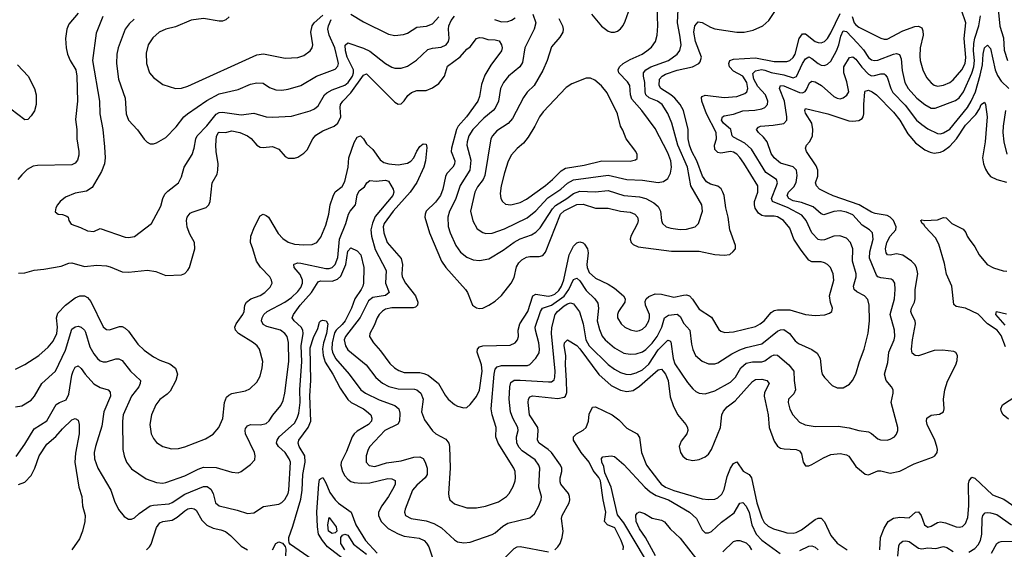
# Model space of a CAD drawing. Header units: inches. Extents: x 1308407 to 1441228, y 959628 to 1036311.
# Tile 667 of 729: x 1413077 to 1419357, y 1011574 to 1014949. Entities that reach past the tile are written whole.
import ezdxf

# ---------------------------------------------------------------- set-up
doc = ezdxf.new("R2010")
doc.units = ezdxf.units.IN
doc.header["$MEASUREMENT"] = 0
doc.layers.add('B4011', color=7, linetype='Continuous')

msp = doc.modelspace()

# ---------------------------------------------------------------- linework, layer by layer
at = {"layer": 'B4011', "color": 5}
for points, elevation in [([(1413050, 1012722.2), (1413110, 1012751), (1413199.7, 1012810), (1413258.7, 1012861.3), (1413290, 1012899.6), (1413314.8, 1012950), (1413318.9, 1012990), (1413311.5, 1013050), (1413321, 1013079), (1413369.9, 1013130.1), (1413430, 1013176.1), (1413460.9, 1013190), (1413490.1, 1013190.1), (1413510, 1013177.8), (1413530, 1013152.3), (1413610, 1012992.2), (1413621.5, 1012981.5), (1413630, 1012975.6), (1413650, 1012972.6), (1413713.8, 1012993.8), (1413730, 1012994), (1413750, 1012984), (1413770, 1012963.6), (1413830, 1012882), (1413870, 1012843.9), (1413930, 1012800.7), (1413970, 1012779.7), (1414035.1, 1012755.1), (1414070, 1012728.2), (1414083.2, 1012690), (1414073.1, 1012650), (1414037.2, 1012582.8), (1414017.3, 1012562.7), (1413970.9, 1012529.1), (1413944.5, 1012495.5), (1413917.6, 1012430), (1413906.9, 1012370), (1413916.5, 1012310), (1413930, 1012280.5), (1413950, 1012254.9), (1413990, 1012228.8), (1414046.2, 1012213.8), (1414090, 1012216.9), (1414130, 1012226.5), (1414263.1, 1012276.9), (1414311.9, 1012308.1), (1414346.6, 1012350), (1414372.2, 1012407.8), (1414382.3, 1012510), (1414396.8, 1012543.2), (1414410, 1012556.5), (1414430, 1012566.7), (1414516.4, 1012583.6), (1414544.4, 1012595.6), (1414590, 1012639.3), (1414610, 1012677.3), (1414624.2, 1012730), (1414628.5, 1012770), (1414606.3, 1012850), (1414591.5, 1012870), (1414567.8, 1012890), (1414472.1, 1012950), (1414454.2, 1012970), (1414449.7, 1012990), (1414456.8, 1013010), (1414501, 1013070), (1414508.2, 1013090), (1414512.2, 1013130), (1414523.1, 1013150), (1414550.4, 1013169.6), (1414610, 1013192.3), (1414640.9, 1013210), (1414675.3, 1013244.7), (1414686.8, 1013270), (1414683.5, 1013290), (1414672.5, 1013310), (1414612.4, 1013372.4), (1414586.5, 1013410), (1414565, 1013490), (1414549, 1013530), (1414550.8, 1013570), (1414574, 1013630), (1414610, 1013699.5), (1414630, 1013710.3), (1414650, 1013702.3), (1414663.1, 1013690), (1414726.2, 1013586.2), (1414755.5, 1013555.5), (1414790, 1013531.4), (1414830, 1013519.2), (1414890, 1013513.5), (1414942.6, 1013517.4), (1414971.8, 1013530), (1414996.8, 1013563.2), (1415030, 1013640.5), (1415049.8, 1013710), (1415057.1, 1013770), (1415075.6, 1013824.4), (1415090, 1013851.3), (1415133.6, 1013886.4), (1415150, 1013918.9), (1415172.3, 1014010), (1415176.9, 1014070), (1415210, 1014167.2), (1415230, 1014201.3), (1415250, 1014210.2), (1415270, 1014190.4), (1415290, 1014158), (1415330, 1014122.3), (1415377, 1014057), (1415400.2, 1014040.2), (1415430.7, 1014030), (1415490, 1014025.3), (1415550, 1014036), (1415572.4, 1014047.6), (1415590.9, 1014069.1), (1415610, 1014112.1), (1415630, 1014142.3), (1415650, 1014157.6), (1415670, 1014155.5), (1415673.8, 1014133.9), (1415664.7, 1014050), (1415653.8, 1014010), (1415610, 1013912.4), (1415568.5, 1013850), (1415458.5, 1013730), (1415402, 1013650), (1415395.7, 1013630), (1415400.4, 1013590), (1415421.6, 1013530), (1415510, 1013427.8), (1415519.5, 1013390), (1415514.3, 1013330), (1415516.8, 1013310), (1415537.7, 1013270), (1415601.7, 1013190), (1415616.6, 1013150), (1415615.2, 1013130), (1415602.1, 1013117.9), (1415587.5, 1013112.5), (1415450, 1013113.8), (1415410, 1013103.6), (1415390, 1013091.9), (1415369.3, 1013070.7), (1415356.8, 1013050), (1415338.7, 1013001.3), (1415311.3, 1012950), (1415309.2, 1012930), (1415333.4, 1012890), (1415378.9, 1012838.9), (1415438.4, 1012758.4), (1415467.1, 1012730), (1415494.3, 1012714.3), (1415530, 1012701.5), (1415630, 1012699.8), (1415655.4, 1012695.4), (1415683.3, 1012683.3), (1415747.3, 1012630), (1415790, 1012555.3), (1415810, 1012531.8), (1415850, 1012496.5), (1415870, 1012485.7), (1415910, 1012475.8), (1415930, 1012478.4), (1415950, 1012495.8), (1415990, 1012547.2), (1416010, 1012587.2), (1416027.4, 1012710), (1416021.7, 1012750), (1415995.9, 1012830), (1415996.2, 1012850), (1416010, 1012863.8), (1416030, 1012870.7), (1416205.2, 1012874.8), (1416237.6, 1012890), (1416251.6, 1012910), (1416257.5, 1012930), (1416256.9, 1012970), (1416266.2, 1013010), (1416318.4, 1013090), (1416350, 1013189.3), (1416370, 1013199.1), (1416447.5, 1013187.5), (1416470, 1013191.1), (1416490, 1013201), (1416516.4, 1013223.6), (1416533.1, 1013250), (1416548.3, 1013291.7), (1416582.3, 1013450), (1416610, 1013505.2), (1416630, 1013527.3), (1416650, 1013532.9), (1416670, 1013526.7), (1416679, 1013519), (1416698.8, 1013490), (1416703.4, 1013463.4), (1416694.1, 1013390), (1416695.9, 1013370), (1416710, 1013339), (1416750, 1013303), (1416830, 1013263.2), (1416870, 1013238.2), (1416927.4, 1013190), (1416938, 1013170), (1416936, 1013150), (1416896.5, 1013090), (1416889.3, 1013070), (1416890.2, 1013050), (1416913.1, 1013010), (1416937, 1012990), (1416971.8, 1012971.8), (1417010, 1012965.2), (1417030, 1012969.2), (1417050, 1012976.9), (1417070, 1012995.2), (1417089.8, 1013030), (1417094.8, 1013050), (1417094.1, 1013070), (1417069, 1013130), (1417066.9, 1013153.1), (1417072.9, 1013170), (1417090, 1013186.2), (1417130, 1013201.2), (1417170, 1013200.1), (1417250, 1013181.4), (1417310, 1013194.1), (1417330, 1013195.1), (1417350, 1013188.4), (1417368.7, 1013168.7), (1417410, 1013103.9), (1417490, 1013054), (1417535.5, 1012975.5), (1417550, 1012963.6), (1417575.1, 1012955.1), (1417630, 1012960.2), (1417770, 1012994.8), (1417799.7, 1013010), (1417824.8, 1013030), (1417870, 1013083.8), (1417890, 1013095.5), (1417910, 1013100.5), (1417990, 1013099.8), (1418090, 1013071.3), (1418150, 1013064.9), (1418211.3, 1013068.7), (1418241.6, 1013078.4), (1418257.2, 1013090), (1418260.9, 1013110), (1418247.5, 1013147.5), (1418243.1, 1013190), (1418269.8, 1013290), (1418266.2, 1013330), (1418249.1, 1013369.1), (1418229.9, 1013389.9), (1418210, 1013400.3), (1418190, 1013405.7), (1418130, 1013405.7), (1418110, 1013416.5), (1418060.5, 1013480.5), (1418014.5, 1013550), (1417990, 1013620.4), (1417948.8, 1013670), (1417910, 1013692.6), (1417890, 1013697.6), (1417830, 1013697.6), (1417810, 1013702.1), (1417790, 1013716.3), (1417768.6, 1013748.6), (1417763.7, 1013770), (1417764.7, 1013790), (1417784.9, 1013850), (1417784.6, 1013890), (1417695.9, 1014035.9), (1417670, 1014071.2), (1417650, 1014091.7), (1417630, 1014104.3), (1417610, 1014108.4), (1417550, 1014099.7), (1417530, 1014102), (1417510, 1014123.1), (1417508.4, 1014150), (1417521.8, 1014190), (1417518.6, 1014230), (1417456.7, 1014350), (1417428.5, 1014430), (1417426.3, 1014453.7), (1417430, 1014460.3), (1417450, 1014469.2), (1417570, 1014454.2), (1417650, 1014460.4), (1417701.8, 1014478.2), (1417714.5, 1014490), (1417720.4, 1014510), (1417713.9, 1014550), (1417690, 1014589.4), (1417630, 1014620.9), (1417604.3, 1014650), (1417599.7, 1014670), (1417605.5, 1014690), (1417630, 1014698.3), (1417770, 1014707), (1417890, 1014682.3), (1417970, 1014682.3), (1417990, 1014690.1), (1418010, 1014708.7), (1418022.9, 1014730), (1418049.6, 1014830.4), (1418070, 1014859.2), (1418090, 1014858.9), (1418150, 1014811.6), (1418170, 1014803.7), (1418190, 1014802.2), (1418210, 1014810.2), (1418230, 1014830.2), (1418250, 1014865.2), (1418310.3, 1014990)], 2780), ([(1413450, 1014992.1), (1413390, 1014921.6), (1413377.8, 1014890), (1413368.2, 1014830), (1413372.9, 1014770), (1413381.8, 1014730), (1413398.5, 1014690), (1413434.4, 1014630), (1413442, 1014590), (1413444.8, 1014430), (1413433.3, 1014313.3), (1413441.5, 1014250), (1413442.2, 1014190), (1413453.6, 1014110), (1413453.5, 1014086.5), (1413445.6, 1014054.4), (1413430, 1014035.1), (1413410, 1014024.4), (1413190, 1014021.1), (1413163.4, 1014016.6), (1413125.6, 1013994.4), (1413090, 1013961.3), (1413064.9, 1013930)], 2820), ([(1413070, 1013333.1), (1413110, 1013336.5), (1413170, 1013353.4), (1413230, 1013358.9), (1413341.7, 1013378.3), (1413390, 1013397.1), (1413410, 1013399.5), (1413490, 1013376.6), (1413570, 1013384.1), (1413630, 1013380.4), (1413654.3, 1013374.3), (1413730, 1013341.6), (1413770, 1013339.7), (1413892.2, 1013352.2), (1413944.8, 1013344.8), (1414010, 1013318.4), (1414110, 1013323.8), (1414130, 1013332.4), (1414150, 1013352.7), (1414159.2, 1013370), (1414194, 1013490), (1414192.2, 1013530), (1414161.7, 1013581.7), (1414146.1, 1013626.1), (1414141.4, 1013670), (1414146.2, 1013690), (1414164.5, 1013715.5), (1414176.3, 1013723.7), (1414266.6, 1013753.4), (1414283, 1013770), (1414291.1, 1013790), (1414305.7, 1013910), (1414335.7, 1013964.3), (1414341.6, 1013990), (1414342.4, 1014030), (1414329.9, 1014109.9), (1414328.6, 1014150), (1414332.1, 1014207.9), (1414345.4, 1014230), (1414350, 1014233.2), (1414390, 1014231.3), (1414430, 1014240.1), (1414482, 1014230), (1414530.2, 1014210), (1414552.6, 1014192.6), (1414590, 1014149.4), (1414610, 1014137.5), (1414630, 1014134.1), (1414690, 1014141.2), (1414730, 1014123.6), (1414770, 1014078.4), (1414790, 1014066.7), (1414830, 1014067), (1414850, 1014073.4), (1414890, 1014098.9), (1414910, 1014119.5), (1414947.1, 1014190), (1414966.8, 1014213.2), (1415010, 1014241.7), (1415082.6, 1014270), (1415105.8, 1014290), (1415125.6, 1014330), (1415121.1, 1014390), (1415124.2, 1014410), (1415137.5, 1014430), (1415190, 1014482.6), (1415270, 1014595.2), (1415290, 1014603.8), (1415470, 1014423.1), (1415490, 1014411.8), (1415510, 1014412.2), (1415530, 1014432.4), (1415553.3, 1014466.7), (1415575.4, 1014484.6), (1415610, 1014497.2), (1415670, 1014497.4), (1415710, 1014515.6), (1415750, 1014543.1), (1415786.2, 1014590), (1415805.8, 1014654.2), (1415887.2, 1014712.8), (1415930, 1014762.3), (1415950, 1014776.5), (1415990, 1014828.9), (1416010, 1014836.3), (1416030, 1014834), (1416063.9, 1014823.9), (1416110, 1014821.4), (1416134.2, 1014814.2), (1416150.2, 1014790), (1416153.6, 1014770), (1416149, 1014750), (1416081.3, 1014658.7), (1416044.7, 1014595.3), (1416023.4, 1014536.6), (1416010, 1014460.7), (1415999, 1014430), (1415926.8, 1014330), (1415874.6, 1014270), (1415863.9, 1014250), (1415830.1, 1014130), (1415829.8, 1014109.8), (1415851.5, 1014050), (1415850.5, 1014029.5), (1415839.1, 1014010), (1415802.3, 1013970), (1415792.1, 1013950), (1415776.6, 1013870), (1415761, 1013830), (1415730, 1013785.8), (1415670.2, 1013730), (1415662.3, 1013710), (1415661.5, 1013690), (1415691.4, 1013590), (1415767.7, 1013410), (1415795.6, 1013370), (1415920.3, 1013230), (1415932.6, 1013210), (1415965.3, 1013130), (1415990, 1013112), (1416010, 1013109.1), (1416030, 1013111.4), (1416070, 1013129.2), (1416110, 1013156.2), (1416150, 1013192.6), (1416212.5, 1013270), (1416230, 1013306.7), (1416246.2, 1013373.8), (1416260.7, 1013399.3), (1416280.7, 1013419.3), (1416310, 1013435.3), (1416330, 1013440.1), (1416390, 1013440.2), (1416414, 1013446), (1416430, 1013468.4), (1416526.7, 1013710), (1416550, 1013731.8), (1416631.1, 1013771.1), (1416670, 1013774.7), (1416750, 1013747.8), (1416830, 1013748.9), (1416910, 1013728.7), (1416970, 1013723.1), (1417001.5, 1013710), (1417018, 1013690), (1417021.3, 1013670), (1417016.8, 1013650), (1416975.8, 1013570), (1416971.3, 1013550), (1416976.9, 1013530), (1416990, 1013516.9), (1417022.7, 1013502.7), (1417234.6, 1013474.6), (1417410, 1013474.1), (1417510, 1013453.4), (1417570, 1013447.9), (1417606.7, 1013453.3), (1417628.5, 1013471.5), (1417641.6, 1013490), (1417643.1, 1013510), (1417606.9, 1013610), (1417596.3, 1013690), (1417579.9, 1013750), (1417569.3, 1013829.3), (1417562.7, 1013850), (1417551.2, 1013871.2), (1417530, 1013888.2), (1417482.2, 1013902.2), (1417457.1, 1013917.1), (1417431.6, 1013951.6), (1417396.7, 1014050), (1417364.4, 1014110), (1417348.5, 1014150), (1417340.9, 1014190), (1417341.3, 1014250), (1417310.6, 1014370.6), (1417288.9, 1014410), (1417254.9, 1014450), (1417230, 1014470.4), (1417165.4, 1014510), (1417155.2, 1014530), (1417158.4, 1014570), (1417173.8, 1014590), (1417197.1, 1014602.9), (1417270, 1014628.3), (1417368.2, 1014650), (1417408.4, 1014670), (1417418.1, 1014681.9), (1417425.2, 1014710), (1417387.9, 1014810), (1417376.3, 1014870), (1417384.2, 1014910), (1417404.8, 1014935.2), (1417430, 1014931.8), (1417482.1, 1014902.1), (1417510, 1014892.2), (1417650, 1014869.6), (1417697.2, 1014870), (1417756.2, 1014883.8), (1417817.7, 1014910), (1417855.8, 1014944.2), (1417910, 1015027.9)], 2820), ([(1414412.1, 1014967.9), (1414390.8, 1014949.2), (1414370, 1014941), (1414350, 1014940.2), (1414250, 1014957.3), (1414170, 1014946.1), (1414070, 1014904.4), (1414010, 1014888.4), (1413967.2, 1014870), (1413925.4, 1014834.6), (1413896.9, 1014790), (1413884.2, 1014735.8), (1413884.9, 1014670), (1413905.7, 1014610), (1413930, 1014580.4), (1413990, 1014536.5), (1414070, 1014511.7), (1414110, 1014512.4), (1414150, 1014525.6), (1414590, 1014725.8), (1414632.1, 1014732.1), (1414770, 1014704.9), (1414850, 1014708.6), (1414890, 1014720.9), (1414929.8, 1014750), (1414943, 1014770), (1414947.3, 1014790), (1414933.7, 1014870), (1414943, 1014910), (1414956.2, 1014930), (1415010, 1014978.5)], 2880), ([(1415190, 1014985.3), (1415270, 1014935.9), (1415430, 1014857.6), (1415470, 1014848), (1415525.6, 1014854.4), (1415550, 1014864.4), (1415610, 1014902.2), (1415672.1, 1014907.9), (1415710, 1014922.3), (1415750, 1014967.3)], 2860), ([(1416350, 1014984.9), (1416368.2, 1014930), (1416357.7, 1014890), (1416298.4, 1014770), (1416283.7, 1014676.3), (1416266.4, 1014650), (1416194.4, 1014590), (1416162, 1014550), (1416144.6, 1014510), (1416130.1, 1014429.9), (1416110, 1014385.1), (1416097.8, 1014370), (1416037.7, 1014322.3), (1415968.2, 1014250), (1415942.7, 1014210), (1415930.9, 1014170.9), (1415929.5, 1014150), (1415954.9, 1014054.9), (1415949.1, 1013990), (1415886.6, 1013893.4), (1415856.9, 1013803.1), (1415819.2, 1013730), (1415808.2, 1013690), (1415810.7, 1013630.7), (1415822.7, 1013590), (1415859, 1013510), (1415887.8, 1013467.8), (1415930, 1013436.3), (1415970, 1013418.5), (1416010, 1013413.8), (1416070, 1013426), (1416160.3, 1013479.7), (1416230, 1013531.3), (1416270, 1013551.9), (1416342.2, 1013577.8), (1416370, 1013595), (1416397, 1013623), (1416475.4, 1013744.6), (1416493.9, 1013766.1), (1416567.4, 1013810), (1416610, 1013842.3), (1416650, 1013856.2), (1416748.5, 1013851.5), (1416830, 1013860.8), (1416930, 1013829.1), (1417030, 1013819.6), (1417070, 1013809.5), (1417122.6, 1013782.6), (1417150, 1013758), (1417164.8, 1013730), (1417170.2, 1013670.2), (1417178, 1013650), (1417200.5, 1013630), (1417230, 1013619.7), (1417290, 1013612.9), (1417330, 1013614), (1417385.1, 1013630), (1417406.9, 1013650), (1417431.8, 1013728.2), (1417427.4, 1013770), (1417357.9, 1013890), (1417337, 1014010), (1417275.6, 1014150), (1417236.2, 1014290), (1417210, 1014352.2), (1417174.3, 1014410), (1417145.3, 1014430), (1417091.6, 1014451.6), (1417071.5, 1014471.5), (1417065.8, 1014490), (1417064.1, 1014550), (1417054.8, 1014590), (1417056.3, 1014610), (1417071.3, 1014630), (1417103.5, 1014650), (1417215.5, 1014690), (1417270.4, 1014729.6), (1417287.6, 1014752.4), (1417295, 1014790), (1417288.1, 1014851.9), (1417272, 1014930), (1417276.2, 1015016.2)], 2840), ([(1416516.3, 1014956.3), (1416538.9, 1014910), (1416543.5, 1014890), (1416540.7, 1014870), (1416521.6, 1014838.4), (1416470, 1014776.2), (1416441.1, 1014690), (1416413.4, 1014626.6), (1416358, 1014530), (1416313.3, 1014486.7), (1416290, 1014452.6), (1416220.9, 1014319.1), (1416192, 1014288), (1416119.4, 1014240.6), (1416092, 1014210), (1416081.8, 1014190), (1416043.8, 1013956.2), (1416032.1, 1013930), (1415996.7, 1013883.3), (1415979.3, 1013850), (1415952.8, 1013730), (1415967, 1013667), (1415995.5, 1013615.5), (1416030, 1013592.2), (1416050, 1013587.7), (1416090, 1013589.4), (1416170, 1013616), (1416313.9, 1013686.1), (1416369.6, 1013730.4), (1416446.5, 1013813.5), (1416528.1, 1013870), (1416571.6, 1013908.4), (1416610, 1013928.8), (1416830, 1013957.7), (1416950, 1013931.7), (1417050, 1013927.2), (1417150, 1013912.1), (1417182.8, 1013917.2), (1417210, 1013936.4), (1417228.1, 1013971.9), (1417234.1, 1014010), (1417229.9, 1014050), (1417210, 1014101), (1417130, 1014255.8), (1417044.3, 1014370), (1416982.3, 1014442.3), (1416973.5, 1014470), (1416968.6, 1014530), (1416953.8, 1014553.8), (1416898.4, 1014610), (1416893.8, 1014630), (1416902.8, 1014650), (1416925.3, 1014670), (1416970, 1014695.6), (1417046.9, 1014730), (1417077.7, 1014750), (1417105.8, 1014774.2), (1417133.1, 1014810), (1417143.8, 1014850), (1417148.1, 1014910), (1417142.2, 1015030)], 2860), ([(1416725.1, 1014985.1), (1416787.9, 1014907.9), (1416830, 1014877.1), (1416850, 1014870.4), (1416870, 1014870.4), (1416890, 1014877.1), (1416910, 1014890.6), (1416927, 1014913), (1416939.5, 1014940.5), (1416960.8, 1014999.2)], 2880), ([(1418385.8, 1014970), (1418399.8, 1014930), (1418410, 1014915.9), (1418430, 1014901.5), (1418570, 1014831.1), (1418590, 1014825.4), (1418610, 1014825.8), (1418710, 1014879.5), (1418786.8, 1014906.8), (1418810, 1014908), (1418830, 1014897), (1418837.6, 1014877.6), (1418838.7, 1014850), (1418821.4, 1014770), (1418817.3, 1014717.3), (1418820.2, 1014690), (1418837.8, 1014630), (1418861.7, 1014581.7), (1418890, 1014546.5), (1418910, 1014532.7), (1418930, 1014526.5), (1418970, 1014531.2), (1419010, 1014549.3), (1419030, 1014565.2), (1419086.5, 1014630), (1419108.1, 1014670), (1419110.6, 1014709.4), (1419100.9, 1014830), (1419110.9, 1014930), (1419083.2, 1015010)], 2780), ([(1419317.5, 1015017.5), (1419329.2, 1014909.2), (1419352.9, 1014833), (1419355.8, 1014755.8), (1419378, 1014690)], 2760), ([(1413050, 1012481.1), (1413090, 1012488.9), (1413150, 1012524), (1413172.1, 1012550), (1413219.2, 1012630), (1413304.8, 1012710), (1413370, 1012843.6), (1413410, 1012975.9), (1413430, 1012992.7), (1413450, 1012996), (1413469.5, 1012989.5), (1413490, 1012971.3), (1413497.4, 1012957.4), (1413524.5, 1012864.5), (1413550, 1012819.7), (1413573.2, 1012790), (1413590, 1012775.4), (1413610, 1012767.7), (1413630, 1012767.8), (1413690, 1012788), (1413710, 1012787.8), (1413730, 1012776.9), (1413784.5, 1012710), (1413846.7, 1012650), (1413846.2, 1012630), (1413835.9, 1012610), (1413789.5, 1012550), (1413738, 1012430), (1413733.8, 1012390), (1413735.5, 1012210), (1413743.2, 1012170), (1413758.5, 1012130), (1413790, 1012085.7), (1413883.7, 1012023.7), (1413950, 1011998.9), (1413990, 1011996.3), (1414010, 1012000.2), (1414130, 1012042.5), (1414215.1, 1012084.9), (1414250, 1012097), (1414330, 1012095.6), (1414430, 1012064.9), (1414470, 1012062), (1414490, 1012070.4), (1414550, 1012114.4), (1414575.8, 1012144.2), (1414578.3, 1012170), (1414574, 1012190), (1414517.7, 1012310), (1414514.2, 1012330), (1414517.2, 1012342.8), (1414530, 1012360.3), (1414550, 1012369.1), (1414613.2, 1012366.8), (1414650, 1012375.5), (1414667.9, 1012392.1), (1414691.7, 1012428.3), (1414742.4, 1012490), (1414757, 1012523), (1414768.5, 1012570), (1414794.5, 1012770), (1414791.5, 1012891.5), (1414783.4, 1012930), (1414768.9, 1012950), (1414739.8, 1012970), (1414654.3, 1012994.3), (1414630, 1013006.8), (1414618.6, 1013030), (1414623.2, 1013050), (1414633.3, 1013070), (1414656.4, 1013090), (1414768.8, 1013150), (1414810, 1013178.7), (1414850, 1013216.1), (1414870, 1013243.5), (1414879.9, 1013270), (1414880.4, 1013290), (1414865, 1013325), (1414828.2, 1013370), (1414825.6, 1013390), (1414828.1, 1013391.9), (1414850, 1013398.8), (1414870, 1013398.4), (1415030, 1013364.4), (1415050, 1013364.6), (1415069, 1013371), (1415089.2, 1013390), (1415105.6, 1013434.4), (1415117.5, 1013550), (1415156.6, 1013650), (1415174.4, 1013710), (1415184.2, 1013730), (1415217.8, 1013770), (1415230, 1013830.8), (1415241.2, 1013858.8), (1415276.1, 1013883.9), (1415291.6, 1013910), (1415310, 1013925.3), (1415350, 1013921.2), (1415410, 1013926), (1415430, 1013919.5), (1415458.9, 1013870), (1415463.6, 1013850), (1415456.3, 1013830), (1415345.1, 1013694.9), (1415326.6, 1013653.4), (1415317.7, 1013610), (1415320.8, 1013570), (1415344.9, 1013484.8), (1415414, 1013350), (1415409.5, 1013270), (1415434.5, 1013210), (1415409.5, 1013190.5), (1415330, 1013178.5), (1415302.8, 1013157.2), (1415248.3, 1013051.7), (1415154.6, 1012930), (1415147.5, 1012910), (1415154.1, 1012870), (1415170, 1012846.2), (1415286.4, 1012750), (1415348.2, 1012668.2), (1415391.8, 1012631.8), (1415431.8, 1012611.8), (1415490, 1012597.1), (1415595, 1012595), (1415610.2, 1012590), (1415634.5, 1012570), (1415650.8, 1012530), (1415640.2, 1012450), (1415659.2, 1012399.2), (1415710, 1012328.8), (1415732.2, 1012310), (1415795.3, 1012275.3), (1415815, 1012250), (1415819.3, 1012230), (1415822.7, 1012090), (1415812.4, 1011930), (1415813.1, 1011910), (1415820.3, 1011890), (1415850, 1011863.6), (1415930, 1011839.1), (1415990, 1011838.5), (1416048.9, 1011848.9), (1416130, 1011875.9), (1416181.1, 1011910), (1416198.5, 1011930), (1416225.1, 1011974.9), (1416237.8, 1012010), (1416239.8, 1012030), (1416236.8, 1012070), (1416229, 1012090), (1416128.5, 1012250), (1416113.6, 1012290), (1416115.2, 1012350), (1416089.9, 1012430), (1416085.2, 1012470), (1416103.2, 1012690), (1416110, 1012722), (1416122.8, 1012737.2), (1416150, 1012744.4), (1416315.3, 1012744.7), (1416330, 1012751.6), (1416370, 1012791.7), (1416390, 1012826), (1416393.1, 1012850), (1416388.3, 1012890), (1416366, 1012970), (1416365.6, 1012990), (1416398.4, 1013090), (1416412.4, 1013110), (1416470, 1013130.3), (1416550, 1013188.2), (1416580.1, 1013230), (1416610, 1013293.4), (1416630, 1013301.7), (1416650, 1013285.4), (1416690, 1013223.2), (1416746, 1013170), (1416763.7, 1013143.7), (1416767.9, 1013110), (1416760.9, 1013030), (1416775, 1012975), (1416792.1, 1012932.1), (1416810.2, 1012910), (1416870, 1012857.4), (1416930, 1012824.6), (1416970, 1012817.2), (1417010, 1012819.2), (1417050, 1012832.6), (1417070, 1012847.1), (1417110, 1012886.7), (1417143, 1012930), (1417172.7, 1012990), (1417190, 1013050.2), (1417214.2, 1013065.8), (1417270, 1013072), (1417290, 1013057.3), (1417312.2, 1013012.2), (1417351, 1012970), (1417361.3, 1012881.3), (1417370, 1012847.7), (1417387.8, 1012810), (1417430, 1012774), (1417470, 1012755.8), (1417510, 1012755.2), (1417530, 1012762.2), (1417620.2, 1012819.8), (1417670, 1012845.5), (1417710, 1012859.8), (1417810, 1012884.1), (1417910, 1012964.4), (1417930, 1012973.7), (1417950, 1012974.6), (1417987.2, 1012950), (1418023.4, 1012903.4), (1418044.7, 1012884.7), (1418130, 1012847.1), (1418163.8, 1012823.8), (1418183.2, 1012790), (1418190.3, 1012710), (1418196, 1012690), (1418210, 1012668.4), (1418258.3, 1012618.3), (1418290, 1012603.1), (1418330, 1012603.1), (1418370, 1012626), (1418388, 1012650), (1418410.7, 1012689.3), (1418433.3, 1012770), (1418463.1, 1012850), (1418489.1, 1012950.9), (1418496.8, 1013030), (1418494.8, 1013130), (1418486.3, 1013166.4), (1418465.4, 1013190), (1418415.6, 1013215.6), (1418398.7, 1013230), (1418395.7, 1013250), (1418412.5, 1013310), (1418411.2, 1013330), (1418387.8, 1013410), (1418390.4, 1013490), (1418376.5, 1013530), (1418350, 1013556.1), (1418308.5, 1013571.5), (1418270, 1013569.1), (1418210, 1013546), (1418190, 1013543.7), (1418170, 1013549), (1418129.1, 1013590), (1418093.7, 1013670), (1418064.6, 1013704.6), (1417977.7, 1013750), (1417878.5, 1013790), (1417872.1, 1013810), (1417904.8, 1013890), (1417909.9, 1013910), (1417903.4, 1013930), (1417835.8, 1013975.9), (1417744.8, 1014124.8), (1417702.6, 1014162.6), (1417630, 1014201.2), (1417622.3, 1014210), (1417613.2, 1014250), (1417565.4, 1014290), (1417554.1, 1014310), (1417559.4, 1014330), (1417570, 1014337.6), (1417630, 1014348.4), (1417690, 1014368.1), (1417766.1, 1014373.9), (1417810, 1014382.2), (1417829.9, 1014390.1), (1417847.2, 1014410), (1417849, 1014431), (1417834.1, 1014470), (1417784.7, 1014524.7), (1417760.1, 1014570), (1417752.4, 1014607.6), (1417770, 1014623.1), (1417808.5, 1014631.5), (1417830, 1014628.8), (1417870, 1014613.9), (1417950, 1014598.5), (1418010, 1014579.8), (1418031.8, 1014588.2), (1418070, 1014670.1), (1418090, 1014700.2), (1418110, 1014712.4), (1418130, 1014701.9), (1418169.4, 1014669.4), (1418190, 1014659.5), (1418210, 1014657.7), (1418230, 1014665.2), (1418250, 1014684.7), (1418285.8, 1014750), (1418301.2, 1014790), (1418314.8, 1014845.2), (1418330, 1014879.2), (1418350, 1014873.4), (1418420.8, 1014800.8), (1418457.9, 1014757.9), (1418490, 1014708.1), (1418510, 1014692.7), (1418530, 1014688.6), (1418550, 1014691), (1418650, 1014729.6), (1418670, 1014733.6), (1418688.6, 1014728.6), (1418699.2, 1014699.3), (1418706.3, 1014626.3), (1418722.5, 1014550), (1418743.3, 1014510), (1418799.1, 1014450), (1418850, 1014408.1), (1418890, 1014386.3), (1418915.2, 1014384.8), (1419046.4, 1014433.6), (1419070, 1014452.2), (1419097.4, 1014490), (1419150, 1014608.8), (1419163.4, 1014650), (1419167.3, 1014690), (1419160.1, 1014750), (1419162, 1014798), (1419168.4, 1014831.6), (1419193.8, 1014910), (1419205.4, 1014974.6)], 2760), ([(1413607.5, 1014970), (1413564.5, 1014864.5), (1413541.5, 1014690), (1413587.1, 1014430), (1413587.8, 1014350), (1413606.8, 1014250), (1413618.2, 1014138.2), (1413621.2, 1014070), (1413617.6, 1014030), (1413598.8, 1013981.2), (1413539, 1013881), (1413503.1, 1013856.9), (1413430, 1013844.2), (1413370, 1013818), (1413334.8, 1013790), (1413319.1, 1013770), (1413307.7, 1013750), (1413303.8, 1013723.8), (1413322, 1013710), (1413350, 1013708.2), (1413378, 1013698), (1413386.8, 1013690), (1413390.6, 1013670), (1413405.8, 1013645.9), (1413465.6, 1013625.6), (1413510, 1013604.4), (1413550, 1013599.1), (1413590, 1013618.3), (1413750, 1013563.7), (1413770, 1013561.1), (1413810, 1013567.4), (1413916.9, 1013650), (1413978, 1013762), (1413990.8, 1013810), (1414003.1, 1013836.9), (1414022.5, 1013857.5), (1414090.9, 1013910), (1414110, 1013947.7), (1414125.8, 1014010), (1414177.6, 1014090), (1414190, 1014130.8), (1414199.9, 1014190), (1414208.3, 1014210), (1414270, 1014272.6), (1414330, 1014348.2), (1414350, 1014357.3), (1414370, 1014359.1), (1414490, 1014342.4), (1414570, 1014354), (1414650, 1014330.2), (1414690, 1014327.8), (1414810, 1014334.5), (1414930, 1014368.5), (1414957.8, 1014382.2), (1414979.9, 1014400.1), (1415021.3, 1014470), (1415035.6, 1014484.4), (1415070, 1014503.3), (1415150, 1014532.8), (1415171.1, 1014550), (1415200.1, 1014590), (1415206.5, 1014610), (1415205.5, 1014630), (1415165.8, 1014710), (1415154.8, 1014750), (1415153.1, 1014786.9), (1415170, 1014802.3), (1415270, 1014768.1), (1415310, 1014749.4), (1415410, 1014671.1), (1415450, 1014647.1), (1415470, 1014640.2), (1415510, 1014640.2), (1415550, 1014654), (1415608.3, 1014691.7), (1415680.8, 1014759.2), (1415710, 1014768), (1415765.8, 1014774.2), (1415796.8, 1014790), (1415812.9, 1014810), (1415815.9, 1014830), (1415811.5, 1014890), (1415814.9, 1014910), (1415830, 1014945.2), (1415850, 1014971.6)], 2840), ([(1413806.6, 1014953.4), (1413775.9, 1014924.1), (1413750.1, 1014889.9), (1413704.1, 1014770), (1413696.8, 1014730), (1413695.3, 1014670), (1413707.8, 1014570), (1413750.2, 1014450), (1413756.9, 1014350), (1413770, 1014308.2), (1413828.4, 1014248.4), (1413870, 1014188), (1413890, 1014168), (1413910, 1014159.1), (1413930, 1014159.1), (1413950, 1014165.5), (1414010, 1014198.7), (1414074.3, 1014265.7), (1414124.7, 1014330), (1414148.3, 1014350), (1414270, 1014435), (1414350, 1014477.1), (1414470, 1014504.1), (1414550, 1014537.7), (1414590, 1014547.8), (1414630, 1014544.2), (1414670, 1014518.2), (1414710, 1014502), (1414750, 1014499.3), (1414790, 1014506), (1414870, 1014531), (1414970.5, 1014589.5), (1415090, 1014634.3), (1415106.4, 1014653.6), (1415109.8, 1014670), (1415106.8, 1014690), (1415086.1, 1014770), (1415050.3, 1014850), (1415043.4, 1014890), (1415046, 1014910), (1415064.5, 1014950)], 2860), ([(1416104.7, 1014950), (1416150, 1014935.1), (1416190, 1014938.5), (1416213.4, 1014946.6), (1416238.2, 1014961.8)], 2840), ([(1413054.1, 1012165.9), (1413110, 1012243.6), (1413170, 1012341.3), (1413250, 1012392.2), (1413310, 1012496.9), (1413330, 1012510.2), (1413372.8, 1012527.2), (1413390, 1012562.4), (1413410, 1012683), (1413418.5, 1012710), (1413430, 1012734), (1413450, 1012742.7), (1413470, 1012726.3), (1413495.2, 1012690), (1413550, 1012629.3), (1413590, 1012605), (1413642, 1012590), (1413655, 1012575), (1413655.6, 1012550), (1413613.1, 1012450), (1413600.6, 1012359.4), (1413559.5, 1012230), (1413552.9, 1012190), (1413554.8, 1012150), (1413575.6, 1012090), (1413659.2, 1011950), (1413681.3, 1011881.3), (1413706.5, 1011826.5), (1413743.8, 1011783.8), (1413770, 1011766), (1413790, 1011764.9), (1413810, 1011775.3), (1413838.8, 1011801.2), (1413910, 1011850.2), (1413930, 1011856.1), (1414030, 1011864.5), (1414050, 1011872.7), (1414130, 1011926), (1414250, 1011975), (1414273.5, 1011973.5), (1414296.7, 1011956.7), (1414310, 1011930.4), (1414325.6, 1011870), (1414348.5, 1011850), (1414463.6, 1011823.6), (1414530, 1011801.8), (1414570, 1011805.3), (1414632.5, 1011847.5), (1414730, 1011860.7), (1414750, 1011871.3), (1414768.8, 1011891.2), (1414789.1, 1011930), (1414793.6, 1011950), (1414803.4, 1012130), (1414796.8, 1012150), (1414770, 1012189.8), (1414727.4, 1012230), (1414715.5, 1012250), (1414719.8, 1012270), (1414732.6, 1012290), (1414830, 1012378.8), (1414847.5, 1012410), (1414857.8, 1012442.2), (1414865.2, 1012510), (1414862.8, 1012590), (1414876.1, 1012770), (1414872.3, 1012870), (1414885.8, 1012950), (1414883.1, 1012970), (1414872.9, 1012990), (1414826.6, 1013030), (1414815.5, 1013050), (1414823.4, 1013070), (1414866.9, 1013130), (1414938.2, 1013210), (1414981.5, 1013278.5), (1414995.9, 1013284.1), (1415070, 1013282.4), (1415104.3, 1013295.7), (1415125.2, 1013314.8), (1415156.6, 1013390), (1415170, 1013473.7), (1415190, 1013494.9), (1415230, 1013476.4), (1415252.6, 1013450), (1415272.2, 1013370), (1415269.4, 1013270.6), (1415265, 1013250), (1415254.2, 1013230), (1415214.7, 1013170), (1415192.6, 1013110), (1415153, 1013030), (1415134.2, 1013005.8), (1415094.7, 1012970), (1415085.4, 1012954.6), (1415070.4, 1012890), (1415068.8, 1012850), (1415072.6, 1012830), (1415091.7, 1012790), (1415178.7, 1012690), (1415251.9, 1012590), (1415281.8, 1012570), (1415370, 1012525.7), (1415470.4, 1012490), (1415495.2, 1012470), (1415502.1, 1012442.1), (1415500.2, 1012390), (1415487.9, 1012372.1), (1415407, 1012330), (1415310.3, 1012230), (1415299, 1012210), (1415287.9, 1012170), (1415287.2, 1012130), (1415307, 1012107), (1415341.4, 1012101.4), (1415416.1, 1012123.9), (1415510, 1012138.6), (1415590, 1012161.6), (1415630, 1012163.2), (1415650, 1012153.6), (1415663.2, 1012130), (1415675.1, 1012090), (1415675.3, 1012050), (1415663.5, 1012030), (1415610, 1011982.6), (1415583, 1011950), (1415534.7, 1011830), (1415531.6, 1011810), (1415538, 1011790), (1415574, 1011770), (1415670, 1011755.3), (1415718.9, 1011738.9), (1415766.7, 1011710), (1415850, 1011633.4), (1415870, 1011622.3), (1415910, 1011614), (1415950, 1011619), (1416090, 1011668.4), (1416110, 1011677.8), (1416159.5, 1011720.5), (1416190, 1011739.4), (1416330, 1011774), (1416360.2, 1011799.8), (1416388.1, 1011850), (1416402.9, 1011890), (1416404.6, 1011910), (1416387.3, 1011970), (1416393.6, 1012090), (1416388.2, 1012110), (1416364.9, 1012144.9), (1416281.7, 1012201.7), (1416262.7, 1012222.7), (1416248.3, 1012250), (1416245.2, 1012290), (1416256.8, 1012330), (1416255, 1012350), (1416221.4, 1012410), (1416206.7, 1012450), (1416198.5, 1012530), (1416202.3, 1012610), (1416210, 1012637.3), (1416230, 1012651.1), (1416270, 1012652.5), (1416450, 1012640.3), (1416470, 1012642), (1416486.1, 1012653.9), (1416491.2, 1012670), (1416491.4, 1012710), (1416469.4, 1012950), (1416471.9, 1012988.1), (1416493.3, 1013070), (1416506.7, 1013090), (1416550, 1013126.3), (1416570, 1013139.3), (1416590, 1013145.4), (1416610, 1013138.5), (1416647.1, 1013087.1), (1416670.8, 1013010.8), (1416687.9, 1012910), (1416710, 1012871.4), (1416830, 1012752.1), (1416870, 1012721.5), (1416910, 1012699.8), (1416944, 1012690), (1416970, 1012688.3), (1417010, 1012697.9), (1417050, 1012718.2), (1417090, 1012754.3), (1417150, 1012845.4), (1417210, 1012906.4), (1417223, 1012903), (1417230, 1012895.5), (1417245.2, 1012790), (1417256.4, 1012756.4), (1417337.1, 1012637.1), (1417370, 1012595.6), (1417390, 1012579), (1417410, 1012569.1), (1417450, 1012565.2), (1417510, 1012584.6), (1417610, 1012638.2), (1417642.6, 1012670), (1417676.7, 1012730), (1417710, 1012759.8), (1417750, 1012769.6), (1417810, 1012768.6), (1417830, 1012775.3), (1417870, 1012805), (1417890, 1012814.2), (1417910, 1012811.1), (1417983.2, 1012750), (1418013.7, 1012710), (1418016.3, 1012650), (1418026.2, 1012590), (1418015.5, 1012564.5), (1417980.3, 1012530), (1417978.3, 1012510), (1417990, 1012467.7), (1418007.9, 1012430), (1418050, 1012384.9), (1418087.7, 1012367.7), (1418150, 1012355.5), (1418298, 1012358), (1418368.4, 1012348.4), (1418430, 1012330.2), (1418490, 1012322.7), (1418510, 1012311.6), (1418550, 1012277.4), (1418567.5, 1012272.5), (1418610, 1012270.4), (1418630, 1012275.8), (1418656, 1012290), (1418670, 1012306.8), (1418677.6, 1012330), (1418677.4, 1012350), (1418635.6, 1012510), (1418647.8, 1012570), (1418647.6, 1012590), (1418638.4, 1012610), (1418604.2, 1012650), (1418591.9, 1012690), (1418615.1, 1012764.9), (1418619.5, 1012830), (1418655.2, 1012910), (1418659.5, 1012930), (1418657.3, 1012970), (1418629.2, 1013070), (1418656.8, 1013170), (1418661.8, 1013230), (1418658.2, 1013270), (1418648, 1013288), (1418635.6, 1013295.6), (1418570, 1013303.9), (1418550.5, 1013310.5), (1418541.2, 1013321.2), (1418497.5, 1013430), (1418499.6, 1013470), (1418519.9, 1013550), (1418515.3, 1013590), (1418497.7, 1013610), (1418450, 1013639), (1418390, 1013706), (1418350, 1013723.2), (1418309.6, 1013730.4), (1418270, 1013727.4), (1418206.3, 1013706.4), (1418190, 1013711.6), (1418137.1, 1013757.1), (1418064.2, 1013784.2), (1418010, 1013795), (1417981.7, 1013810), (1417972.7, 1013830), (1417981.4, 1013850), (1418014.8, 1013885.2), (1418028.7, 1013911.3), (1418036.1, 1013956.1), (1418031.3, 1013990), (1418010, 1014011.2), (1417930, 1014036.1), (1417890, 1014069.8), (1417870, 1014096.9), (1417844.9, 1014170), (1417821.1, 1014201.1), (1417789, 1014230), (1417776, 1014250), (1417790, 1014264.9), (1417802.7, 1014270), (1417883.5, 1014276.5), (1417950, 1014288.6), (1417969.8, 1014310), (1417971, 1014330), (1417955.9, 1014430), (1417922.4, 1014510), (1417929.7, 1014530), (1417950, 1014528.1), (1418050, 1014485.4), (1418070, 1014484.2), (1418087.3, 1014492.7), (1418096.2, 1014503.8), (1418113.9, 1014546.1), (1418130, 1014556.9), (1418150, 1014553.5), (1418190.1, 1014530.1), (1418270, 1014459.2), (1418290, 1014448.9), (1418310, 1014446), (1418328.7, 1014451.3), (1418352.5, 1014467.5), (1418365.2, 1014490), (1418352.8, 1014552.8), (1418334.4, 1014610), (1418332.5, 1014650), (1418370, 1014708.4), (1418390, 1014712.4), (1418410, 1014698.4), (1418447.4, 1014647.4), (1418490, 1014601.4), (1418510, 1014592.5), (1418530, 1014593.2), (1418570, 1014604.6), (1418590, 1014603.5), (1418597.7, 1014597.7), (1418610, 1014583.1), (1418632.8, 1014510), (1418645.9, 1014485.9), (1418724.1, 1014404.1), (1418797.7, 1014310), (1418830, 1014280.5), (1418870, 1014253.2), (1418930, 1014223.7), (1418950, 1014223), (1418970, 1014228.3), (1419010, 1014251.4), (1419121.6, 1014390), (1419146.6, 1014430), (1419173.7, 1014490), (1419203.2, 1014596.8), (1419217.7, 1014662.3), (1419221.3, 1014730), (1419229.9, 1014770), (1419250, 1014786.7), (1419270, 1014765.3), (1419299.4, 1014630), (1419313.1, 1014593.1), (1419337, 1014557), (1419385.2, 1014510)], 2740), ([(1413062.2, 1014662.2), (1413130.5, 1014590.5), (1413172.2, 1014510), (1413182.1, 1014470), (1413183, 1014410), (1413171.3, 1014368.7), (1413150, 1014336.3), (1413130, 1014313.7), (1413110, 1014312.3), (1413020, 1014380)], 2780), ([(1416490.6, 1011569.4), (1416510, 1011588.5), (1416523.5, 1011610), (1416537.2, 1011650), (1416542.8, 1011690), (1416533.5, 1011770), (1416536.5, 1011790), (1416582.3, 1011870), (1416586.5, 1011890), (1416584.2, 1011910), (1416576.5, 1011930), (1416528.4, 1011988.4), (1416523.3, 1012003.3), (1416524.3, 1012030), (1416535.9, 1012070), (1416534.5, 1012090), (1416525.7, 1012110), (1416468.2, 1012190), (1416447.9, 1012210), (1416390.6, 1012250), (1416379.6, 1012270), (1416384.7, 1012330), (1416381.3, 1012350), (1416328.7, 1012430), (1416319.9, 1012510), (1416321.4, 1012530), (1416330, 1012544.9), (1416348.8, 1012551.2), (1416510, 1012535.6), (1416550, 1012543), (1416559, 1012550), (1416566.5, 1012573.5), (1416565.4, 1012650), (1416557.6, 1012750), (1416560.7, 1012810), (1416550.5, 1012870), (1416552.9, 1012890), (1416570, 1012908), (1416630, 1012872.5), (1416650, 1012851.1), (1416770, 1012688.6), (1416850, 1012618), (1416910, 1012588.3), (1416950, 1012579.6), (1416990, 1012586.7), (1417030, 1012612.9), (1417150, 1012717.6), (1417170, 1012721.1), (1417182.2, 1012710), (1417196.6, 1012690), (1417213.6, 1012650), (1417226.3, 1012546.3), (1417244.4, 1012490), (1417273.6, 1012433.6), (1417325.2, 1012370), (1417335.9, 1012350), (1417339.2, 1012330), (1417333.2, 1012310), (1417295.9, 1012264.1), (1417282.8, 1012230), (1417290.9, 1012190), (1417306.9, 1012166.9), (1417330, 1012148.8), (1417370, 1012139.8), (1417410, 1012146.4), (1417450, 1012162.7), (1417470, 1012180.2), (1417490, 1012210.3), (1417546.9, 1012350), (1417554.9, 1012430), (1417565.7, 1012454.3), (1417590, 1012481.8), (1417639.7, 1012520.3), (1417750, 1012644.3), (1417770, 1012655.8), (1417810, 1012658.4), (1417842.4, 1012650), (1417856.5, 1012630), (1417827.3, 1012572.7), (1417825.1, 1012550), (1417851.7, 1012430), (1417858.1, 1012350), (1417890, 1012263.7), (1417910, 1012231.7), (1417930, 1012218.2), (1417953.2, 1012213.2), (1418030, 1012210.9), (1418050, 1012200.9), (1418063.1, 1012183.1), (1418073.7, 1012130), (1418090, 1012106.4), (1418110, 1012105.7), (1418130, 1012114.3), (1418203.6, 1012156.4), (1418250, 1012177.1), (1418310, 1012184), (1418350, 1012176.3), (1418366.4, 1012166.4), (1418410, 1012101.3), (1418470, 1012053.4), (1418490, 1012048.5), (1418550, 1012075), (1418570, 1012074.2), (1418630, 1012059.3), (1418690, 1012072.1), (1418781.1, 1012118.9), (1418898.6, 1012161.4), (1418914, 1012170), (1418928.7, 1012190), (1418931.3, 1012210), (1418927.3, 1012230), (1418913.3, 1012270), (1418864.5, 1012370), (1418859.8, 1012390), (1418862.6, 1012410), (1418890, 1012428.9), (1418944.7, 1012435.3), (1418969.7, 1012450.3), (1418973.5, 1012470), (1418969.8, 1012530), (1418978.3, 1012590), (1418995.2, 1012644.8), (1419048.7, 1012750), (1419056.4, 1012776.4), (1419057.6, 1012810), (1419047.9, 1012827.9), (1419034.7, 1012834.7), (1418963.1, 1012843.1), (1418910, 1012841), (1418810, 1012808), (1418788.6, 1012808.6), (1418770, 1012824.2), (1418765.6, 1012850), (1418771.9, 1012910), (1418791.3, 1013010), (1418789.2, 1013030), (1418766.4, 1013070), (1418760.5, 1013090), (1418765, 1013110), (1418785.2, 1013150), (1418788.6, 1013170), (1418789.3, 1013229.3), (1418805.4, 1013330), (1418797.3, 1013370), (1418785.5, 1013390), (1418766, 1013410), (1418710, 1013448), (1418670, 1013456.6), (1418628.5, 1013448.5), (1418611.5, 1013451.5), (1418603.6, 1013463.6), (1418599.6, 1013490), (1418608.6, 1013530), (1418629.6, 1013570.4), (1418664.2, 1013610), (1418667.8, 1013630), (1418650, 1013669.8), (1418630, 1013691.5), (1418610, 1013700.7), (1418534.2, 1013714.2), (1418510, 1013722.8), (1418430.4, 1013770.4), (1418266.5, 1013826.5), (1418230, 1013842.9), (1418177.7, 1013870), (1418159.8, 1013890), (1418153.5, 1013910), (1418167.6, 1013952.4), (1418168.6, 1013990), (1418157.3, 1014017.3), (1418096.2, 1014110), (1418089.8, 1014130), (1418095.8, 1014150), (1418115.1, 1014170), (1418126.2, 1014190), (1418133, 1014210), (1418136.2, 1014250), (1418129.6, 1014290), (1418090, 1014354), (1418085.7, 1014370), (1418090, 1014382.8), (1418230.8, 1014350), (1418365.1, 1014305.1), (1418390, 1014302.3), (1418430, 1014307.8), (1418450, 1014319.7), (1418456.8, 1014330), (1418461.5, 1014350), (1418460.3, 1014410), (1418467.5, 1014490), (1418470, 1014494.4), (1418490, 1014500.1), (1418513.6, 1014490), (1418541.5, 1014470), (1418650, 1014360.5), (1418691.6, 1014310), (1418741.5, 1014221.5), (1418790, 1014165.4), (1418850, 1014119.3), (1418884.2, 1014104.2), (1418910, 1014099.8), (1418950, 1014106.1), (1418970, 1014114.2), (1419010, 1014144.3), (1419052.5, 1014190), (1419110, 1014277.6), (1419175.2, 1014344.8), (1419199.6, 1014380.4), (1419210, 1014408.2), (1419230, 1014424.4), (1419237.6, 1014410), (1419247.8, 1014330), (1419235.1, 1014170), (1419217.5, 1014070), (1419224.8, 1014030), (1419237.1, 1013997.1), (1419251.5, 1013971.5), (1419270, 1013951.1), (1419310.1, 1013930.1), (1419370, 1013914.1)], 2720), ([(1419365.1, 1014370), (1419349.6, 1014270), (1419347.8, 1014230), (1419353.1, 1014170), (1419373.2, 1014093.2)], 2740), ([(1419364.1, 1012864.1), (1419336.5, 1012936.5), (1419310.6, 1012970.6), (1419250, 1013011.8), (1419190, 1013073), (1419110, 1013110.5), (1419050, 1013121.6), (1419034.9, 1013134.9), (1419023.1, 1013250), (1418988, 1013328), (1418976.5, 1013396.5), (1418938.6, 1013518.6), (1418918.9, 1013558.9), (1418851.5, 1013630), (1418843.5, 1013643.5), (1418832.3, 1013650), (1418824, 1013670), (1418830, 1013673.4), (1418850, 1013670.4), (1418930, 1013674.6), (1418970, 1013688.2), (1418986, 1013686), (1419022.8, 1013650), (1419093.8, 1013613.8), (1419112.3, 1013592.3), (1419119.1, 1013570), (1419132.7, 1013550), (1419170, 1013502), (1419195.9, 1013450), (1419248.2, 1013388.2), (1419287.3, 1013367.3), (1419350, 1013349.5), (1419373.6, 1013346.4)], 2680), ([(1414970, 1011490.5), (1414804.7, 1011604.7), (1414795.6, 1011615.6), (1414792.8, 1011632.8), (1414793.5, 1011650), (1414819.3, 1011720.7), (1414870, 1011893.7), (1414878.2, 1011950), (1414882.3, 1012050), (1414898.7, 1012130), (1414896.7, 1012170), (1414858.6, 1012230), (1414852.5, 1012250), (1414856.6, 1012270), (1414916.6, 1012350), (1414933, 1012390), (1414928.3, 1012551.7), (1414934.6, 1012650), (1414930, 1012857.1), (1414950, 1012924.4), (1414978.4, 1012981.6), (1414990, 1013020.7), (1414998, 1013030), (1415010, 1013034.2), (1415032.7, 1013030), (1415041.8, 1013010), (1415033.7, 1012950), (1415014.6, 1012890), (1415008, 1012852), (1415011.6, 1012810), (1415026.2, 1012766.2), (1415074.8, 1012690), (1415121.5, 1012601.5), (1415170, 1012529.4), (1415190.4, 1012510.4), (1415270, 1012470.1), (1415290, 1012455.3), (1415315.9, 1012430), (1415323.9, 1012410), (1415320.2, 1012390), (1415301.3, 1012370), (1415230, 1012326.8), (1415210.1, 1012309.9), (1415197.6, 1012290), (1415161.9, 1012198.1), (1415128.3, 1012130), (1415125.1, 1012110), (1415135.1, 1012070), (1415150, 1012042.7), (1415170, 1012019.8), (1415190, 1012006.3), (1415210, 1011999.9), (1415255.2, 1011995.2), (1415310, 1011997.7), (1415425.3, 1012025.3), (1415450, 1012022.5), (1415471.4, 1012011.4), (1415471.8, 1011990), (1415463.7, 1011970), (1415429.6, 1011910), (1415386.2, 1011850), (1415366.5, 1011810), (1415365, 1011790), (1415381.5, 1011750), (1415427, 1011707), (1415490, 1011671.7), (1415530, 1011658.1), (1415625.3, 1011645.3), (1415655.9, 1011630), (1415672.7, 1011612.7), (1415685.9, 1011590), (1415712.8, 1011512.8)], 2720), ([(1419362.2, 1013002.2), (1419302.7, 1013070), (1419308, 1013090), (1419370, 1013074.3)], 2660), ([(1419382.8, 1012402.8), (1419350.8, 1012430), (1419339.8, 1012450), (1419335.3, 1012470), (1419344.8, 1012495.2), (1419429.8, 1012550)], 2680), ([(1416925.3, 1011570), (1416928.2, 1011590), (1416913.8, 1011630), (1416872.7, 1011710), (1416825.7, 1011730), (1416807.7, 1011750), (1416815.7, 1011810), (1416798.9, 1011890), (1416781.4, 1012010), (1416770, 1012031.7), (1416735.2, 1012075.2), (1416708.5, 1012130), (1416659, 1012190), (1416609.2, 1012270), (1416609.9, 1012290.1), (1416628, 1012310), (1416670, 1012332.4), (1416690, 1012350.1), (1416704, 1012390), (1416710, 1012436.1), (1416730, 1012479), (1416750, 1012481.9), (1416855.2, 1012430), (1416898.5, 1012398.5), (1416950, 1012345.2), (1417016, 1012310), (1417030, 1012286.8), (1417042.2, 1012190), (1417075.3, 1012110), (1417150.8, 1012010), (1417169.4, 1011989.4), (1417196.5, 1011970), (1417250, 1011948.4), (1417430, 1011896), (1417470, 1011890.7), (1417510, 1011893), (1417530, 1011901.4), (1417554.9, 1011925.1), (1417570, 1011956), (1417590, 1012037.4), (1417610, 1012091.3), (1417630, 1012120.2), (1417650, 1012130.3), (1417691.3, 1012071.3), (1417729.6, 1012049.6), (1417745.5, 1012030), (1417778.8, 1011870), (1417810, 1011773.7), (1417825.1, 1011745.1), (1417850, 1011721.6), (1417884.5, 1011704.5), (1417950, 1011684.1), (1417970, 1011678.8), (1418010, 1011677.5), (1418030, 1011681.5), (1418062.8, 1011697.2), (1418150, 1011764.8), (1418170, 1011772.3), (1418190, 1011771.6), (1418210, 1011748.5), (1418250, 1011662.7), (1418290, 1011612.3), (1418355.3, 1011570)], 2680), ([(1413070, 1011987.5), (1413110, 1012002.5), (1413150, 1012044.8), (1413174.4, 1012090), (1413201.3, 1012170), (1413250, 1012243), (1413307.7, 1012292.3), (1413350, 1012341.5), (1413410, 1012398.5), (1413430, 1012407), (1413450, 1012396.3), (1413456.1, 1012370), (1413456.2, 1012310), (1413432.7, 1012187.3), (1413429, 1012130), (1413453.8, 1011970), (1413473.2, 1011910), (1413477.8, 1011850), (1413494, 1011790), (1413492.1, 1011750), (1413478, 1011690), (1413459, 1011641), (1413410.2, 1011569.8)], 2720), ([(1417067.7, 1011510), (1416930, 1011742.5), (1416890, 1011794.2), (1416849.2, 1011970), (1416810, 1012060.4), (1416802.4, 1012102.4), (1416790.9, 1012130), (1416787.3, 1012152.7), (1416795.9, 1012164.1), (1416850, 1012170.2), (1416870, 1012164.4), (1416930, 1012114.7), (1417064.8, 1011970), (1417099.3, 1011939.3), (1417135.7, 1011915.7), (1417214.8, 1011890), (1417349.3, 1011810), (1417394.2, 1011770), (1417430, 1011697.1), (1417450, 1011679.5), (1417470, 1011679), (1417490, 1011688.2), (1417553.8, 1011746.2), (1417633.1, 1011806.9), (1417670, 1011868.4), (1417690, 1011871.6), (1417710, 1011848), (1417728.9, 1011808.9), (1417745.8, 1011730), (1417773.9, 1011670), (1417810, 1011632.2), (1417926.7, 1011546.7)], 2660), ([(1415169.9, 1011490), (1415040.1, 1011590), (1415007.9, 1011630), (1414983.7, 1011670), (1414976.3, 1011716.3), (1414973.2, 1011813.2), (1414985.2, 1011990), (1414990, 1012018), (1414996.5, 1012023.5), (1415010, 1012031.4), (1415030, 1011997.6), (1415055.2, 1011935.2), (1415090, 1011888.2), (1415110, 1011868.7), (1415190.9, 1011810.9), (1415221.5, 1011730), (1415281.6, 1011630), (1415356.6, 1011550)], 2680), ([(1418562.4, 1011570), (1418568.2, 1011650), (1418590.8, 1011709.2), (1418616.8, 1011750), (1418650, 1011773.1), (1418690, 1011778.6), (1418750, 1011774.2), (1418789.9, 1011810.1), (1418810, 1011812.6), (1418826.7, 1011790), (1418847.5, 1011730), (1418870, 1011714.9), (1418890, 1011720.2), (1418930, 1011744.8), (1418950, 1011748.7), (1418982.8, 1011742.8), (1419050, 1011717.4), (1419070, 1011714), (1419090, 1011718.5), (1419110, 1011738.9), (1419123.8, 1011776.2), (1419131, 1011850), (1419128.7, 1011991.3), (1419132.7, 1012010), (1419150, 1012034.3), (1419170, 1012026.2), (1419282, 1011922), (1419354.4, 1011894.4), (1419430, 1011840.4)], 2680), ([(1413885.4, 1011570), (1413906, 1011590), (1413914.6, 1011605.5), (1413950, 1011711.8), (1413970, 1011741.8), (1413989.9, 1011750.1), (1414050, 1011760.1), (1414081.2, 1011778.8), (1414130, 1011819.3), (1414150, 1011830.7), (1414170, 1011835.1), (1414190, 1011832.4), (1414202.9, 1011822.9), (1414239.8, 1011759.8), (1414270, 1011728.6), (1414310, 1011708), (1414358.9, 1011698.9), (1414390, 1011686.8), (1414422.6, 1011662.6), (1414490, 1011592.9), (1414529.4, 1011569.4)], 2720), ([(1417132.5, 1011532.5), (1417068.6, 1011648.6), (1417030, 1011703.7), (1417009.3, 1011750), (1417007.7, 1011792.3), (1417016, 1011804), (1417030, 1011811.8), (1417062, 1011802), (1417110, 1011772.4), (1417170, 1011758.9), (1417190, 1011748.7), (1417225.1, 1011705.1), (1417290, 1011644.4), (1417410.1, 1011490)], 2640), ([(1419130, 1011555.9), (1419170, 1011578.4), (1419190, 1011602.8), (1419204.2, 1011630), (1419213.5, 1011670), (1419215.4, 1011770), (1419220.7, 1011790), (1419234.7, 1011805.3), (1419250, 1011809.3), (1419270, 1011807.3), (1419310, 1011795.7), (1419402.6, 1011730)], 2660), ([(1415149.9, 1011570), (1415125.4, 1011610), (1415125.6, 1011650), (1415135.6, 1011664.4), (1415150, 1011670.2), (1415170, 1011664.2), (1415206.9, 1011606.9), (1415290, 1011542)], 2660), ([(1414689.7, 1011570.3), (1414710, 1011610.5), (1414730, 1011620.5), (1414752.8, 1011612.8), (1414770.7, 1011590.7), (1414774.4, 1011574.4), (1414773.1, 1011533.1)], 2720), ([(1416175.9, 1011524.1), (1416230, 1011579), (1416250, 1011590.2), (1416270, 1011591.1), (1416450, 1011556.9)], 2720), ([(1417562.8, 1011557.2), (1417630, 1011623.7), (1417650, 1011630.3), (1417670, 1011630.3), (1417710, 1011614), (1417730, 1011595.2), (1417744.3, 1011570)], 2640), ([(1418053.5, 1011566.5), (1418110, 1011594.6), (1418130, 1011595.8), (1418150, 1011587.6), (1418170, 1011571)], 2660), ([(1418677.9, 1011530), (1418683.9, 1011596.1), (1418690, 1011611.7), (1418710, 1011626.7), (1418730, 1011628.1), (1418750, 1011622.6), (1418810, 1011581.8), (1418830, 1011577.5), (1418870, 1011582.7), (1418920.3, 1011579.7), (1418970, 1011591.8), (1418990, 1011585.8), (1419030, 1011559.4)], 2660), ([(1419275.7, 1011550), (1419310, 1011611.6), (1419321.4, 1011618.6), (1419337.3, 1011622.7), (1419470, 1011625.8)], 2640)]:
    msp.add_lwpolyline(points, dxfattribs=dict(at, elevation=elevation))
for points, elevation in [([(1416717.2, 1014577.2), (1416690, 1014576.8), (1416598.7, 1014541.3), (1416563.4, 1014516.6), (1416416.7, 1014363.3), (1416392.9, 1014330), (1416362.9, 1014270), (1416319.4, 1014200.6), (1416290, 1014163.5), (1416250, 1014128.5), (1416212.8, 1014087.2), (1416192, 1014048), (1416170, 1013974), (1416148.7, 1013890), (1416142.6, 1013842.6), (1416146.3, 1013810), (1416155.8, 1013790), (1416174.7, 1013774.7), (1416210, 1013768.4), (1416270, 1013783.5), (1416310, 1013805.3), (1416430, 1013891.9), (1416475.6, 1013930), (1416530, 1013987.2), (1416557.8, 1014002.2), (1416677.3, 1014022.7), (1416790, 1014049.6), (1416970, 1014047.7), (1417004.4, 1014055.6), (1417014.5, 1014065.5), (1417015.2, 1014090), (1417005.8, 1014110), (1416944.4, 1014190), (1416924.5, 1014244.5), (1416909.8, 1014270.2), (1416889.7, 1014349.7), (1416823.2, 1014483.2), (1416787.5, 1014527.5), (1416744.7, 1014564.7)], 2880), ([(1415070, 1011675.5), (1415047.3, 1011690), (1415041.9, 1011730), (1415050, 1011776.3), (1415096.3, 1011716.3), (1415100.7, 1011690), (1415090, 1011678.7)], 2660)]:
    msp.add_lwpolyline(points, close=True, dxfattribs=dict(at, elevation=elevation))

doc.saveas('drawing.dxf')
